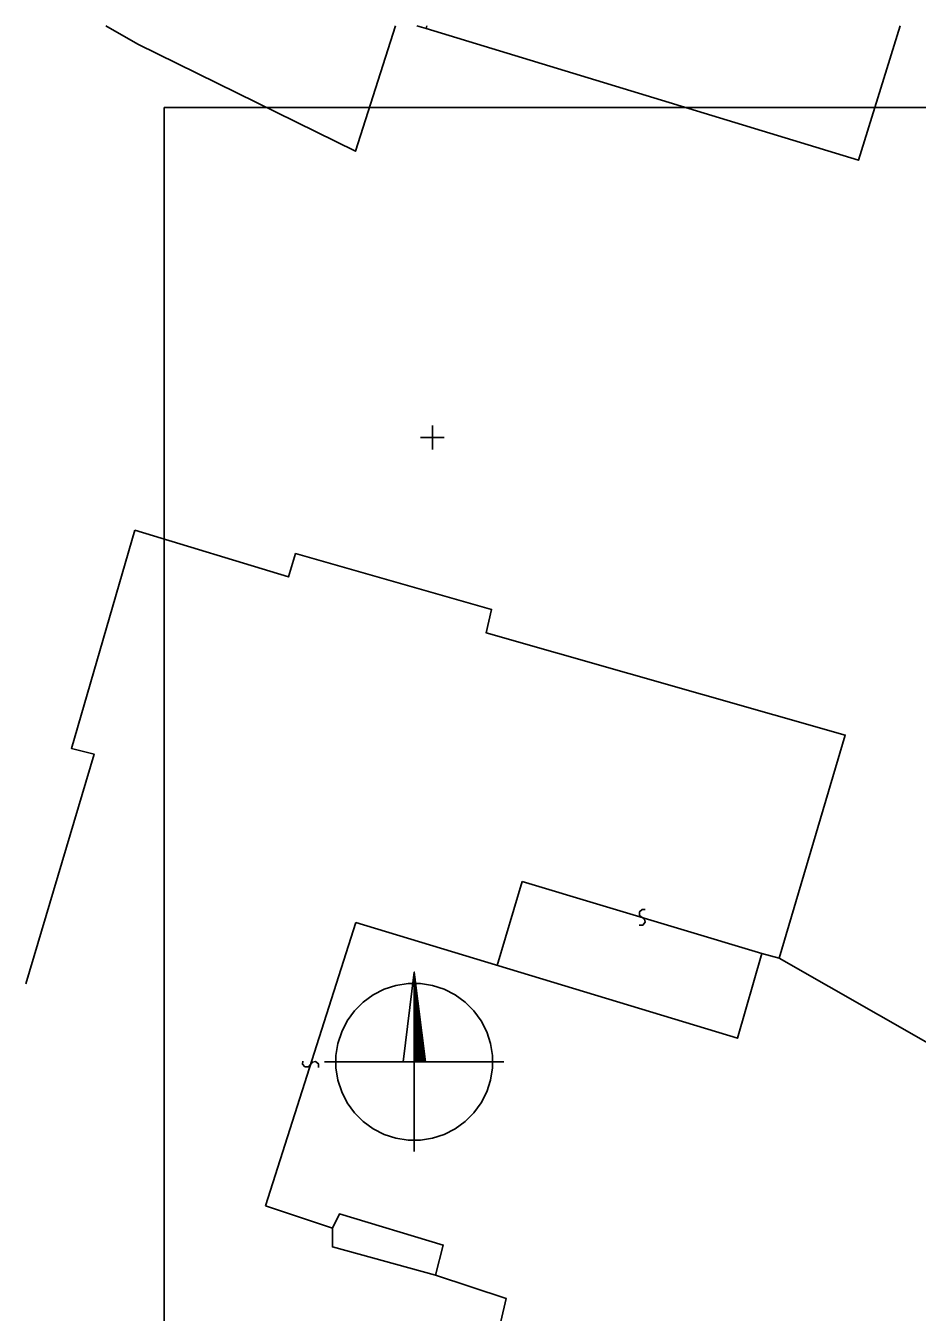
# Model space of a CAD drawing. Extents: x -888468 to -888310, y -1023047 to -1022832.
# Drawn here: x -888468.1 to -888428.4, y -1022889 to -1022831.6 of the extents above; entities that cross this region are included whole.
import ezdxf

# ---------------------------------------------------------------- set-up
doc = ezdxf.new("R2010")
doc.units = 0
for name, color, linetype in [('Formát', 7, 'Continuous'), ('Implicitní', 7, 'Continuous'), ('KN stav', 7, 'Continuous'), ('Směrová ružice', 7, 'Continuous'), ('Síť křížek', 7, 'Continuous')]:
    doc.layers.add(name, color=color, linetype=linetype)

# ---------------------------------------------------------------- blocks, each defined once
blk = doc.blocks.new('2182')
at = {"layer": 'Implicitní'}
blk.add_lwpolyline([(0.5, 7.5), (-2.6, 6.4), (-3.7, 3.4), (-2.3, 0.9), (2.7, -1.1), (3.7, -4.1), (2.1, -6.8), (-0.5, -7.5)], dxfattribs=at)

msp = doc.modelspace()

# ---------------------------------------------------------------- linework, layer by layer
at = {"layer": 'Formát'}
msp.add_lwpolyline([(-888461.961, -1022835.294), (-888461.961, -1023045.294), (-888313.461, -1023045.294), (-888313.461, -1022835.294)], close=True, dxfattribs=at)
at = {"layer": 'KN stav'}
for p, q in [((-888450.702, -1022831.642), (-888450.28, -1022831.76)), ((-888446, -1022869.79), (-888447.11, -1022873.53)), ((-888435.31, -1022873), (-888446, -1022869.79)), ((-888453.41, -1022871.62), (-888457.44, -1022884.25))]:
    msp.add_line(p, q, dxfattribs=at)
for points in [[(-888464.558, -1022831.642), (-888463.14, -1022832.47), (-888453.43, -1022837.24), (-888451.647, -1022831.642)], [(-888450.244, -1022831.642), (-888450.28, -1022831.76), (-888431.01, -1022837.64), (-888429.151, -1022831.642)], [(-888468.13, -1022874.355), (-888465.08, -1022864.11), (-888466.09, -1022863.86), (-888463.27, -1022854.13)], [(-888463.27, -1022854.13), (-888456.42, -1022856.21), (-888456.1, -1022855.17), (-888447.36, -1022857.66), (-888447.61, -1022858.7), (-888431.6, -1022863.26), (-888434.55, -1022873.21), (-888435.31, -1022873), (-888436.4, -1022876.78), (-888453.41, -1022871.62)], [(-888434.55, -1022873.21), (-888414.72, -1022884.51), (-888412.55, -1022877.79), (-888409.69, -1022878.61)], [(-888457.44, -1022884.25), (-888454.46, -1022885.25), (-888454.15, -1022884.61), (-888449.52, -1022886), (-888449.87, -1022887.34), (-888454.46, -1022886.08), (-888454.46, -1022885.25)], [(-888449.87, -1022887.34), (-888446.71, -1022888.38), (-888447.42, -1022891.46), (-888446.26, -1022893.23), (-888447.12, -1022896.15), (-888449.33, -1022897.27), (-888450.13, -1022900.09)]]:
    msp.add_lwpolyline(points, dxfattribs=at)
at = {"layer": 'Směrová ružice'}
for points in [[(-888451.311, -1022877.826), (-888450.811, -1022873.826), (-888450.311, -1022877.826), (-888450.351, -1022877.786), (-888450.351, -1022877.546), (-888450.391, -1022877.226), (-888450.391, -1022877.786), (-888450.431, -1022877.786), (-888450.431, -1022876.906), (-888450.471, -1022876.586), (-888450.471, -1022877.786), (-888450.511, -1022877.786), (-888450.511, -1022876.266), (-888450.551, -1022875.986), (-888450.551, -1022877.786), (-888450.591, -1022877.786), (-888450.591, -1022875.666), (-888450.631, -1022875.306), (-888450.631, -1022877.786), (-888450.671, -1022877.786), (-888450.671, -1022875.026), (-888450.711, -1022874.666), (-888450.711, -1022877.786), (-888450.751, -1022877.786), (-888450.751, -1022874.346), (-888450.791, -1022874.026), (-888450.791, -1022877.786)], [(-888450.811, -1022873.826), (-888450.811, -1022881.826)], [(-888446.811, -1022877.826), (-888454.811, -1022877.826)]]:
    msp.add_lwpolyline(points, dxfattribs=at)
msp.add_lwpolyline([(-888450.536, -1022874.336), (-888449.996, -1022874.421), (-888449.476, -1022874.591), (-888448.986, -1022874.841), (-888448.541, -1022875.166), (-888448.151, -1022875.556), (-888447.826, -1022876.001), (-888447.576, -1022876.491), (-888447.406, -1022877.011), (-888447.321, -1022877.551), (-888447.321, -1022878.101), (-888447.406, -1022878.641), (-888447.576, -1022879.161), (-888447.826, -1022879.651), (-888448.151, -1022880.096), (-888448.541, -1022880.486), (-888448.986, -1022880.811), (-888449.476, -1022881.061), (-888449.996, -1022881.231), (-888450.536, -1022881.316), (-888451.086, -1022881.316), (-888451.626, -1022881.231), (-888452.146, -1022881.061), (-888452.636, -1022880.811), (-888453.081, -1022880.486), (-888453.471, -1022880.096), (-888453.796, -1022879.651), (-888454.046, -1022879.161), (-888454.216, -1022878.641), (-888454.301, -1022878.101), (-888454.301, -1022877.551), (-888454.216, -1022877.011), (-888454.046, -1022876.491), (-888453.796, -1022876.001), (-888453.471, -1022875.556), (-888453.081, -1022875.166), (-888452.636, -1022874.841), (-888452.146, -1022874.591), (-888451.626, -1022874.421), (-888451.086, -1022874.336)], close=True, dxfattribs=at)
at = {"layer": 'Síť křížek'}
for p, q in [((-888450.53, -1022850), (-888449.47, -1022850)), ((-888450, -1022850.53), (-888450, -1022849.47))]:
    msp.add_line(p, q, dxfattribs=at)

# ---------------------------------------------------------------- block references
at = {"layer": 'KN stav', "xscale": 0.05, "yscale": 0.05000000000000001}
for p, rotation in [((-888440.65, -1022871.39), 163.292972), ((-888455.43, -1022877.94), -107.66938700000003)]:
    msp.add_blockref('2182', p, dxfattribs=dict(at, rotation=rotation))

doc.saveas('drawing.dxf')
